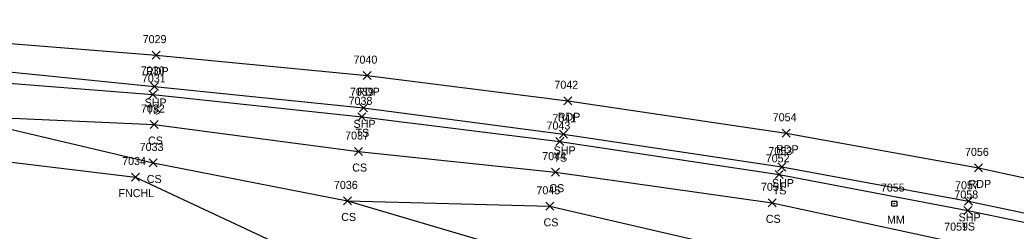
# Model space of a CAD drawing. Extents: x 1505656 to 1508446, y 700805 to 703031.
# Drawn here: x 1507471.5 to 1507720.3, y 701595.9 to 701648.6 of the extents above; entities that cross this region are included whole.
import ezdxf

# ---------------------------------------------------------------- set-up
doc = ezdxf.new("R2010")
doc.units = 0
for name, color, linetype in [('L_A', 7, 'Continuous'), ('L_I', 7, 'Continuous'), ('L_TIC', 7, 'Continuous'), ('LELB', 7, 'Continuous'), ('LFNC', 7, 'Continuous'), ('P_A', 7, 'Continuous'), ('P_I', 7, 'Continuous'), ('P_TIC', 7, 'Continuous'), ('PET', 7, 'Continuous'), ('PSP', 7, 'Continuous'), ('S_A', 7, 'Continuous'), ('S_I', 7, 'Continuous'), ('SRM', 7, 'Continuous')]:
    doc.layers.add(name, color=color, linetype=linetype)

msp = doc.modelspace()

# ---------------------------------------------------------------- linework, layer by layer
at = {"layer": 'L_TIC'}
for points in [[(1507503.71, 701629.03), (1507505.71, 701631.03)], [(1507505.71, 701629.03), (1507503.71, 701631.03)], [(1507555.91, 701623.43), (1507557.91, 701625.43)], [(1507557.91, 701623.43), (1507555.91, 701625.43)], [(1507504.05, 701621.5), (1507506.05, 701623.5)], [(1507506.05, 701621.5), (1507504.05, 701623.5)], [(1507605.36, 701617.24), (1507607.36, 701619.24)], [(1507607.36, 701617.24), (1507605.36, 701619.24)], [(1507555.06, 701614.76), (1507557.06, 701616.76)], [(1507557.06, 701614.76), (1507555.06, 701616.76)], [(1507503.74, 701611.91), (1507505.74, 701613.91)], [(1507505.74, 701611.91), (1507503.74, 701613.91)], [(1507604.29, 701609.61), (1507606.29, 701611.61)], [(1507606.29, 701609.61), (1507604.29, 701611.61)], [(1507499.36, 701608.38), (1507501.36, 701610.38)], [(1507501.36, 701608.38), (1507499.36, 701610.38)], [(1507660.13, 701609.06), (1507662.13, 701611.06)], [(1507662.13, 701609.06), (1507660.13, 701611.06)], [(1507552.31, 701602.43), (1507554.31, 701604.43)], [(1507554.31, 701602.43), (1507552.31, 701604.43)], [(1507552.31, 701602.43), (1507554.31, 701604.43)], [(1507554.31, 701602.43), (1507552.31, 701604.43)], [(1507658.37, 701601.95), (1507660.37, 701603.95)], [(1507660.37, 701601.95), (1507658.37, 701603.95)], [(1507602.85, 701601.08), (1507604.85, 701603.08)], [(1507604.85, 701601.08), (1507602.85, 701603.08)], [(1507707.24, 701600.04), (1507709.24, 701602.04)], [(1507709.24, 701600.04), (1507707.24, 701602.04)]]:
    msp.add_lwpolyline(points, dxfattribs=at)
at = {"layer": 'LELB'}
for points in [[(1507330.99, 701644.33), (1507331.57, 701641.78), (1507371.77, 701640.82), (1507418.46, 701636.99), (1507454.87, 701633.93), (1507504.71, 701630.03), (1507556.91, 701624.43), (1507606.36, 701618.24), (1507661.13, 701610.06), (1507708.24, 701601.04), (1507762.71, 701589.7), (1507814.48, 701577.03), (1507868.53, 701563.07), (1507920.81, 701547.22), (1507968.27, 701530.82), (1508018.88, 701511.91), (1508073.65, 701490), (1508121.33, 701468.38), (1508166.06, 701447.38), (1508217.92, 701421.51), (1508258.5, 701398.83)], [(1507371.82, 701631.2), (1507419.37, 701631.63), (1507454.54, 701624.79), (1507505.05, 701622.5), (1507556.06, 701615.76), (1507605.29, 701610.61), (1507659.37, 701602.95), (1507705.7, 701593), (1507760.19, 701582.5), (1507867, 701555.37), (1507918.17, 701539.42), (1507965.63, 701522.2), (1508016.59, 701504.14), (1508070.8, 701481.77), (1508118.11, 701461.28), (1508164.85, 701439.21), (1508217.28, 701414)], [(1507454.54, 701624.79), (1507504.74, 701612.91), (1507553.31, 701603.43), (1507603.85, 701602.08), (1507655.97, 701590.04), (1507703.48, 701579.9), (1507760.64, 701566.79), (1507809, 701557.31), (1507862.6, 701540.85), (1507913.87, 701525.11), (1507961.41, 701507.74), (1508011.25, 701488.42), (1508064.95, 701467.68), (1508110.8, 701446.82), (1508159.76, 701433), (1508184.08, 701421.84)], [(1507553.31, 701603.43), (1507601.29, 701589.31), (1507651.17, 701577.15), (1507700.01, 701567.77), (1507706.67, 701566.48), (1507755.13, 701548.25), (1507804.73, 701537.71), (1507857.08, 701521.39), (1507908.09, 701506.28), (1507956.13, 701490.86), (1508006.59, 701471.95), (1508058.56, 701454.54), (1508106.68, 701438.49), (1508127.36, 701424.8)]]:
    msp.add_lwpolyline(points, dxfattribs=at)
at = {"layer": 'LFNC'}
msp.add_lwpolyline([(1507316.28, 701641.94), (1507325.71, 701640.14), (1507335.33, 701637.87), (1507371.82, 701631.2), (1507412.81, 701624.01), (1507430.26, 701620.91), (1507449.32, 701615.51), (1507500.36, 701609.38), (1507547.47, 701587.34), (1507597.95, 701573.61), (1507645.38, 701560.41), (1507694.84, 701546.04), (1507697.23, 701545.63), (1507701.45, 701546.37), (1507703.46, 701543.53), (1507750.96, 701530.99)], dxfattribs=at)
at = {"layer": 'P_TIC'}
for points in [[(1507504.5, 701638.83), (1507506.5, 701640.83)], [(1507506.5, 701638.83), (1507504.5, 701640.83)], [(1507557.24, 701633.71), (1507559.24, 701635.71)], [(1507559.24, 701633.71), (1507557.24, 701635.71)], [(1507504.1, 701631.01), (1507506.1, 701633.01)], [(1507506.1, 701631.01), (1507504.1, 701633.01)], [(1507607.33, 701627.44), (1507609.33, 701629.44)], [(1507609.33, 701627.44), (1507607.33, 701629.44)], [(1507556.29, 701625.68), (1507558.29, 701627.68)], [(1507558.29, 701625.68), (1507556.29, 701627.68)], [(1507661.88, 701619.32), (1507663.88, 701621.32)], [(1507663.88, 701619.32), (1507661.88, 701621.32)], [(1507606.27, 701619.06), (1507608.27, 701621.06)], [(1507608.27, 701619.06), (1507606.27, 701621.06)], [(1507660.79, 701610.9), (1507662.79, 701612.9)], [(1507662.79, 701610.9), (1507660.79, 701612.9)], [(1507709.96, 701610.67), (1507711.96, 701612.67)], [(1507711.96, 701610.67), (1507709.96, 701612.67)], [(1507707.42, 701602.34), (1507709.42, 701604.34)], [(1507709.42, 701602.34), (1507707.42, 701604.34)]]:
    msp.add_lwpolyline(points, dxfattribs=at)
at = {"layer": 'PET'}
msp.add_lwpolyline([(1507331.09, 701648.62), (1507371.38, 701647.72), (1507419.18, 701645.9), (1507454.47, 701643.92), (1507505.5, 701639.83), (1507558.24, 701634.71), (1507608.33, 701628.44), (1507662.88, 701620.32), (1507710.96, 701611.67), (1507764.19, 701600.14), (1507816.88, 701587.97), (1507871.99, 701573.08), (1507923.59, 701557.41), (1507972.42, 701540.77), (1508022.2, 701522.45), (1508077.84, 701500.13), (1508126.28, 701479.21), (1508172.23, 701457.76), (1508223.87, 701431.74), (1508273.2, 701405.41), (1508320.32, 701376.47), (1508371.41, 701343.81), (1508408.57, 701317.59), (1508442.85, 701293.88)], dxfattribs=at)
at = {"layer": 'PSP'}
msp.add_lwpolyline([(1507331.09, 701648.62), (1507330.94, 701645.14), (1507372.01, 701643.37), (1507418.46, 701640.04), (1507455.5, 701636.97), (1507505.1, 701632.01), (1507557.29, 701626.68), (1507607.27, 701620.06), (1507661.79, 701611.9), (1507708.42, 701603.34), (1507763.41, 701591.78)], dxfattribs=at)
at = {"layer": 'SRM'}
msp.add_lwpolyline([(1507689.27, 701603.39), (1507690.52, 701603.39), (1507690.52, 701602.14), (1507689.27, 701602.14)], close=True, dxfattribs=at)
msp.add_circle((1507689.89, 701602.76), 0.0833, dxfattribs=at)

# ---------------------------------------------------------------- texts
at = {"layer": 'L_A'}
for s, p in [('TS', (1507503.12, 701625.03)), ('TS', (1507555.32, 701619.43)), ('CS', (1507503.49, 701617.5)), ('TS', (1507604.77, 701613.24)), ('CS', (1507554.5, 701610.76)), ('CS', (1507503.18, 701607.91)), ('FNCHL', (1507496.11, 701604.38)), ('CS', (1507603.73, 701605.61)), ('TS', (1507659.54, 701605.06)), ('CS', (1507551.75, 701598.43)), ('CS', (1507551.75, 701598.43)), ('CS', (1507602.29, 701597.08)), ('CS', (1507657.81, 701597.95)), ('TS', (1507706.65, 701596.04))]:
    msp.add_text(s, height=2, dxfattribs=at).set_placement(p)
at = {"layer": 'L_I'}
for s, p in [('7031', (1507501.94, 701633.03)), ('7038', (1507553.58, 701627.43)), ('7032', (1507501.71, 701625.5)), ('7043', (1507603.03, 701621.24)), ('7037', (1507552.72, 701618.76)), ('7033', (1507501.4, 701615.91)), ('7034', (1507497.02, 701612.38)), ('7044', (1507601.95, 701613.61)), ('7052', (1507657.79, 701613.06)), ('7036', (1507549.92, 701606.43)), ('7036', (1507549.92, 701606.43)), ('7045', (1507600.51, 701605.08)), ('7051', (1507656.59, 701605.95)), ('7058', (1507704.91, 701604.04)), ('7059', (1507702.36, 701596))]:
    msp.add_text(s, height=2, dxfattribs=at).set_placement(p)
at = {"layer": 'P_A'}
for s, p in [('RDP', (1507502.98, 701634.83)), ('RDP', (1507555.73, 701629.71)), ('SHP', (1507502.63, 701627.01)), ('SHP', (1507554.82, 701621.68)), ('RDP', (1507605.82, 701623.44)), ('SHP', (1507604.8, 701615.06)), ('RDP', (1507660.36, 701615.32)), ('SHP', (1507659.33, 701606.9)), ('RDP', (1507708.45, 701606.67)), ('SHP', (1507705.96, 701598.34))]:
    msp.add_text(s, height=2, dxfattribs=at).set_placement(p)
at = {"layer": 'P_I'}
for s, p in [('7029', (1507502.15, 701642.83)), ('7040', (1507554.82, 701637.71)), ('7030', (1507501.67, 701635.01)), ('7039', (1507553.94, 701629.68)), ('7042', (1507604.99, 701631.44)), ('7041', (1507604.5, 701623.06)), ('7054', (1507659.54, 701623.32)), ('7053', (1507658.45, 701614.9)), ('7056', (1507707.56, 701614.67)), ('7057', (1507705.08, 701606.34))]:
    msp.add_text(s, height=2, dxfattribs=at).set_placement(p)
at = {"layer": 'S_A'}
msp.add_text('MM', height=2, dxfattribs=at).set_placement((1507688.08, 701597.76))
at = {"layer": 'S_I'}
msp.add_text('7055', height=2, dxfattribs=at).set_placement((1507686.55, 701605.76))

doc.saveas('drawing.dxf')
